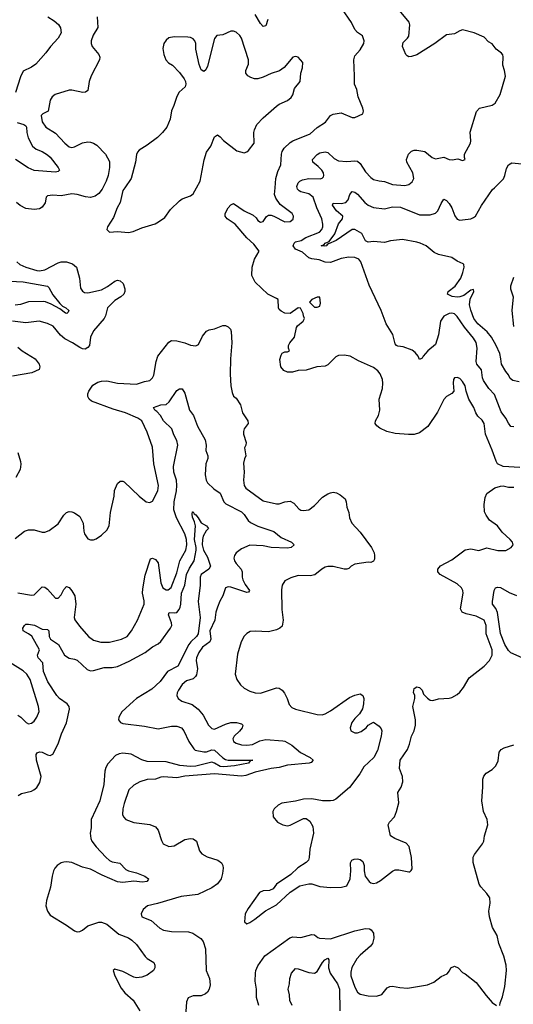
# Model space of a CAD drawing. Header units: inches. Extents: x 1552611 to 1694776, y 811966 to 917215.
# Tile 389 of 549: x 1684203 to 1687866, y 843939 to 851248. Entities that reach past the tile are written whole.
import ezdxf

# ---------------------------------------------------------------- set-up
doc = ezdxf.new("R2010")
doc.units = ezdxf.units.IN
doc.header["$MEASUREMENT"] = 0
doc.layers.add('B6884', color=7, linetype='Continuous')
doc.layers.add('B6885', color=7, linetype='Continuous')

msp = doc.modelspace()

# ---------------------------------------------------------------- linework, layer by layer
at = {"layer": 'B6884', "color": 5}
for points, elevation in [([(1684821, 850000), (1684816, 849990), (1684790, 849957.8), (1684763.3, 849936.6), (1684730, 849927.5), (1684692.8, 849932.8), (1684630, 849950.8), (1684590, 849954.8), (1684510, 849940.5), (1684450, 849945.1), (1684410, 849941.2), (1684398.8, 849930), (1684391.9, 849888.1), (1684370, 849855.1), (1684350, 849844.2), (1684310, 849838.9), (1684250, 849847.1), (1684208, 849868), (1684180.7, 849890)], 960), ([(1684983.7, 850000), (1684970, 849979.5), (1684950.1, 849889.9), (1684926.7, 849850), (1684899.5, 849780.5), (1684854.8, 849710), (1684851, 849690), (1684870, 849671), (1684930, 849675.5), (1685010, 849668.5), (1685045.3, 849674.7), (1685110, 849703.8), (1685207.6, 849732.4), (1685233.8, 849746.2), (1685280.1, 849779.9), (1685322, 849838), (1685390, 849904), (1685410, 849917.3), (1685470, 849940.5), (1685490, 849954), (1685515.1, 850000)], 980), ([(1687915.6, 847924.4), (1687790.8, 847930.8), (1687749.8, 847949.8), (1687738, 847970), (1687710, 848053.2), (1687659.2, 848170), (1687650.5, 848250.5), (1687634.6, 848274.6), (1687603.8, 848303.8), (1687588.3, 848328.3), (1687573.1, 848370), (1687537.2, 848430), (1687516.9, 848490), (1687509.4, 848530), (1687490, 848562.7), (1687470, 848584.5), (1687450, 848592), (1687430, 848588.7), (1687422.5, 848577.5), (1687419.1, 848550), (1687424, 848490), (1687410, 848473.2), (1687370, 848449.5), (1687350, 848429.4), (1687304.4, 848335.6), (1687231.2, 848228.8), (1687170, 848180.5), (1687130, 848168.3), (1687087.7, 848167.7), (1686990, 848175.6), (1686928.7, 848190), (1686875.6, 848215.6), (1686852.9, 848232.9), (1686840.7, 848250), (1686843, 848270), (1686866, 848310), (1686876.2, 848350), (1686871.6, 848430), (1686895.4, 848510), (1686898.9, 848550), (1686896, 848576), (1686878.6, 848618.6), (1686861, 848641), (1686830, 848666), (1686716.4, 848716.4), (1686655.1, 848750), (1686610, 848757), (1686570, 848754.4), (1686550, 848745.3), (1686490, 848686), (1686470, 848676.2), (1686408.8, 848671.2), (1686330, 848646), (1686270, 848643.7), (1686228.6, 848631.4), (1686190, 848631.2), (1686162.7, 848642.7), (1686141.1, 848670), (1686134.8, 848725.2), (1686143.2, 848756.8), (1686150, 848772), (1686170, 848782), (1686190, 848782), (1686206, 848790), (1686198, 848810), (1686198, 848830), (1686208, 848850), (1686242, 848890), (1686258, 848962), (1686265.2, 848974.8), (1686308, 849010), (1686318, 849030), (1686308.4, 849048.4), (1686307.3, 849067.3), (1686287.3, 849107.3), (1686270, 849108), (1686210, 849068), (1686170, 849068.7), (1686143.2, 849083.2), (1686130, 849095.3), (1686122.7, 849110), (1686121.2, 849170), (1686110, 849179.3), (1686045.2, 849210), (1685950, 849299.3), (1685926.6, 849350), (1685928.3, 849410), (1685946.6, 849470), (1685980.9, 849530), (1685941.5, 849581.5), (1685890, 849629.6), (1685802, 849730), (1685744.1, 849770), (1685729, 849790), (1685729, 849810), (1685750, 849850.2), (1685770, 849872.7), (1685790, 849882.7), (1685869.6, 849829.6), (1685937, 849797), (1685957.8, 849777.8), (1685970, 849758), (1685990, 849744.4), (1686009.5, 849750.5), (1686034.3, 849785.7), (1686050, 849795.8), (1686070, 849796.5), (1686090, 849789.1), (1686170, 849747.3), (1686209.7, 849750.3), (1686232.4, 849767.6), (1686235.6, 849790), (1686225.6, 849810), (1686137, 849877), (1686103.1, 849923.1), (1686094.6, 849950), (1686098.5, 850000)], 960), ([(1687870, 848226.6), (1687849, 848229), (1687830, 848253), (1687810.5, 848290.5), (1687775.7, 848335.7), (1687725.6, 848465.6), (1687685.5, 848510), (1687645.6, 848570), (1687637.9, 848590), (1687629.3, 848649.3), (1687596.1, 848690), (1687590.7, 848710), (1687597.6, 848810), (1687590.8, 848850.8), (1687570, 848883.5), (1687504.3, 848964.3), (1687450, 849043.8), (1687430, 849063.1), (1687410, 849068.9), (1687390, 849067.6), (1687350, 849046.9), (1687327, 849010), (1687310, 848909.4), (1687290, 848835.8), (1687232.8, 848790), (1687196.3, 848750), (1687190, 848735.3), (1687170, 848726), (1687160.9, 848750), (1687137.7, 848777.7), (1687114.8, 848794.8), (1687050, 848818.7), (1687010, 848825.4), (1686999.3, 848830), (1686990, 848841.2), (1686972, 848910), (1686922.2, 848990), (1686884.6, 849090), (1686796.4, 849276.4), (1686735, 849450), (1686721.1, 849470), (1686690, 849483.2), (1686644.7, 849484.7), (1686590, 849476), (1686510, 849446.2), (1686470, 849446.7), (1686426.2, 849466.2), (1686370, 849473.6), (1686350, 849480.6), (1686301, 849521), (1686250, 849544.3), (1686233.1, 849570), (1686241.3, 849590), (1686250, 849598), (1686290.9, 849609.1), (1686327.8, 849632.2), (1686428.6, 849670), (1686445, 849690), (1686452, 849710), (1686453.7, 849730), (1686445.7, 849770), (1686407.2, 849850), (1686381, 849930), (1686350, 849955.4), (1686289.8, 849969.8), (1686276.8, 849976.8), (1686264, 849990), (1686262.2, 850000)], 940), ([(1687910, 848558.4), (1687862.7, 848570), (1687844, 848584), (1687830.9, 848610.9), (1687810, 848635.1), (1687778, 848690), (1687774.7, 848730), (1687765.1, 848770), (1687739.3, 848830), (1687704.3, 848890), (1687671.7, 848931.7), (1687603.7, 848990), (1687574.5, 849030), (1687550, 849091.6), (1687541.1, 849130), (1687545.9, 849174.1), (1687573.3, 849230), (1687570, 849244), (1687550, 849239.8), (1687498.4, 849201.6), (1687470, 849191.1), (1687448.9, 849188.9), (1687413.2, 849193.2), (1687378.7, 849210), (1687383, 849230), (1687435.5, 849270), (1687475.7, 849330), (1687492.9, 849370), (1687500.7, 849410), (1687499.3, 849430), (1687494.5, 849434.5), (1687450, 849455.1), (1687410, 849483.7), (1687310, 849503.7), (1687280.1, 849520.1), (1687218.9, 849570), (1687176.2, 849590), (1687150, 849596.9), (1687044.4, 849615.6), (1686954, 849606), (1686910, 849594.9), (1686830, 849600.2), (1686790, 849596.4), (1686770, 849605.6), (1686741.4, 849661.5), (1686690, 849689.8), (1686670, 849689.8), (1686551.1, 849608.9), (1686495.8, 849584.2), (1686483.7, 849576.3), (1686482.4, 849570), (1686465.7, 849565.7), (1686439.5, 849570), (1686462, 849578), (1686469.8, 849590), (1686499.2, 849600.8), (1686541.6, 849658.4), (1686568.1, 849731.9), (1686598.4, 849770), (1686600.4, 849790), (1686555.3, 849830), (1686524, 849870), (1686530, 849886.8), (1686590, 849882.3), (1686622.4, 849890), (1686640.4, 849910), (1686652.6, 849950), (1686670, 849971.7), (1686690, 849966.5), (1686710, 849953.4), (1686765.2, 849890), (1686790, 849870.2), (1686830, 849852.9), (1686910, 849843.6), (1686970, 849857.8), (1687030, 849855.6), (1687170, 849799.8), (1687250, 849798.5), (1687289.2, 849810.8), (1687305.5, 849830), (1687330, 849883.8), (1687350, 849915.5), (1687370, 849904.9), (1687390, 849883.7), (1687410.6, 849850.6), (1687431.5, 849791.5), (1687450, 849767), (1687470, 849759.6), (1687490, 849761), (1687550, 849770.5), (1687570, 849778.5), (1687585.2, 849790), (1687630.7, 849869.3), (1687712.9, 849987.1), (1687726.1, 850000)], 920), ([(1684182.6, 849450), (1684203.7, 849430), (1684248.4, 849410), (1684330, 849385.4), (1684350, 849383.3), (1684390.2, 849390.2), (1684490, 849443.5), (1684510, 849450.1), (1684550.8, 849450.8), (1684594.6, 849434.6), (1684625.3, 849410), (1684647.4, 849330), (1684654.6, 849254.6), (1684670, 849233), (1684683.9, 849223.9), (1684710, 849219.6), (1684810, 849242.6), (1684853.9, 849266.1), (1684910, 849308), (1684930, 849314.9), (1684950, 849310.4), (1684970.4, 849290), (1684983.1, 849250), (1684983.6, 849230), (1684977.4, 849210), (1684954.4, 849190), (1684910, 849162.3), (1684856, 849110), (1684839.6, 849050), (1684829.1, 849030), (1684750, 848937.6), (1684729.3, 848890), (1684720.8, 848830), (1684710, 848813.3), (1684690, 848802.6), (1684670, 848804.8), (1684650, 848814.8), (1684595.1, 848850), (1684539, 848879), (1684507.2, 848907.2), (1684452.1, 848972.1), (1684410, 848992.9), (1684348.9, 849011.1), (1684250, 848997.4), (1684150, 849009)], 960), ([(1684130, 849306.4), (1684230, 849301.4), (1684410.2, 849270.2), (1684420.7, 849260.7), (1684450, 849205.8), (1684500.7, 849140.7), (1684520.1, 849120.1), (1684544.9, 849110), (1684568.2, 849090), (1684564.1, 849075.9), (1684552.7, 849067.3), (1684542.9, 849070), (1684500.7, 849100.7), (1684435.8, 849135.8), (1684393.8, 849153.8), (1684376.7, 849156.7), (1684270, 849153), (1684210, 849133.9), (1684170, 849127.9)], 940), ([(1687866.8, 849333.2), (1687845, 849270), (1687845.1, 849250), (1687864.5, 849190), (1687856.1, 849090), (1687868, 848970)], 920), ([(1684170, 847396.3), (1684239, 847450), (1684270, 847462), (1684310, 847460.5), (1684370, 847443.8), (1684390, 847443.8), (1684423.3, 847456.7), (1684490, 847505.5), (1684531.8, 847570), (1684550, 847590.6), (1684570, 847596.3), (1684590, 847594), (1684610, 847587.7), (1684650, 847560.7), (1684674.9, 847510), (1684678.4, 847450), (1684684.4, 847430), (1684710, 847394.8), (1684730, 847386), (1684750, 847386.8), (1684770, 847394), (1684810, 847420.5), (1684850, 847457.3), (1684867, 847490), (1684876.2, 847590), (1684904.5, 847710), (1684907.2, 847752.8), (1684930, 847804.7), (1684950, 847821), (1684970, 847822.8), (1684977.5, 847817.5), (1685090.8, 847710), (1685142.8, 847670), (1685170, 847663.8), (1685190, 847674), (1685227.4, 847750), (1685233.5, 847790), (1685199.9, 847950), (1685190, 848075.1), (1685150, 848185.6), (1685110, 848269.6), (1685080.7, 848290), (1684989.3, 848330), (1684896.9, 848356.9), (1684736.4, 848416.4), (1684718, 848430), (1684709.2, 848450), (1684709.4, 848470), (1684716.3, 848490), (1684745.8, 848534.2), (1684782.9, 848557.1), (1684810, 848564.7), (1684850, 848565.8), (1684930, 848550.2), (1685070, 848543.2), (1685130, 848562.7), (1685169.8, 848570.2), (1685190, 848588.2), (1685199.7, 848610), (1685215, 848710), (1685227.4, 848750), (1685310, 848854.8), (1685330, 848866.8), (1685370, 848863), (1685428.3, 848848.3), (1685470, 848830.8), (1685510, 848826.8), (1685530, 848836), (1685560.4, 848899.6), (1685590, 848936.3), (1685610, 848945.5), (1685650, 848953), (1685710, 848978.4), (1685730, 848978), (1685750, 848967.7), (1685767.7, 848950), (1685772.7, 848932.7), (1685778.4, 848850), (1685768, 848730), (1685764.7, 848615.3), (1685770.3, 848530.3), (1685781.1, 848481.1), (1685790, 848452), (1685810, 848438), (1685842.8, 848390), (1685857.3, 848330), (1685896.3, 848270), (1685898.8, 848250), (1685868.2, 848211.8), (1685863, 848190), (1685864, 848170), (1685882.8, 848110), (1685881, 848090), (1685871.3, 848070), (1685882, 848010), (1685870.8, 847989.2), (1685864.5, 847955.5), (1685868.4, 847890), (1685863.7, 847830), (1685868.7, 847790), (1685882.4, 847770), (1686010, 847677.1), (1686110, 847653), (1686130, 847653), (1686170, 847668.5), (1686210, 847673), (1686238.7, 847658.7), (1686275.9, 847615.9), (1686290, 847607.7), (1686310, 847604.9), (1686350, 847610.5), (1686390, 847642.4), (1686450, 847703.8), (1686490, 847728.2), (1686510, 847734.9), (1686530, 847739.3), (1686555.3, 847735.3), (1686581.3, 847721.3), (1686618.8, 847690), (1686626.8, 847670), (1686630.8, 847630), (1686646, 847590), (1686650.7, 847550.7), (1686666.8, 847510), (1686730, 847444), (1686813.4, 847330), (1686833.4, 847290), (1686837.3, 847270), (1686836.3, 847243.7), (1686830, 847228), (1686810, 847219), (1686790, 847221.2), (1686690, 847205.2), (1686662, 847190), (1686645.4, 847174.6), (1686630, 847169), (1686610, 847169), (1686530, 847189.3), (1686490, 847189.2), (1686470, 847184), (1686444.7, 847170), (1686393, 847127), (1686359.4, 847120.6), (1686270, 847123), (1686216.1, 847103.9), (1686170, 847081.2), (1686150.4, 847049.6), (1686145.3, 847014.7), (1686149.2, 846870), (1686158.3, 846790), (1686150, 846745.2), (1686134.8, 846730), (1686110, 846718.7), (1686050, 846704.5), (1685950, 846709.7), (1685913.7, 846706.3), (1685890, 846692), (1685870, 846672.3), (1685846, 846630), (1685820.8, 846539.2), (1685801.3, 846390), (1685814.4, 846350), (1685843, 846310), (1685870, 846286), (1685910, 846262.4), (1685950, 846250.4), (1685990, 846248.8), (1686107.9, 846287.9), (1686130, 846286), (1686150, 846270.6), (1686167.3, 846247.3), (1686188.4, 846210), (1686204.2, 846164.2), (1686222.3, 846142.3), (1686250, 846130.4), (1686410, 846090.4), (1686448.2, 846088.2), (1686470, 846094.9), (1686510, 846118.4), (1686650, 846217.3), (1686690, 846234.8), (1686730, 846244.7), (1686750, 846232), (1686756, 846210), (1686754.8, 846170), (1686747.5, 846132.5), (1686725.2, 846094.8), (1686690, 846060.9), (1686667, 846030), (1686655.5, 845990), (1686660.7, 845970), (1686690, 845953.4), (1686710, 845953.4), (1686736.9, 845963.1), (1686775.3, 845990), (1686790, 846012), (1686830, 846034), (1686870, 846004.7), (1686884.9, 845984.9), (1686890.6, 845970), (1686886, 845930), (1686858, 845822), (1686830.4, 845770), (1686757.5, 845702.5), (1686727.2, 845650), (1686650, 845549.4), (1686550, 845462), (1686530, 845451.8), (1686510, 845449.6), (1686450, 845449.5), (1686370, 845464.5), (1686310, 845460.9), (1686250, 845446.6), (1686147.4, 845432.6), (1686121.7, 845418.3), (1686090.7, 845390), (1686082, 845370), (1686084.9, 845330), (1686117.3, 845290), (1686156, 845270), (1686190, 845264.6), (1686211, 845269), (1686310, 845317.3), (1686330, 845317.3), (1686357.5, 845297.5), (1686378.4, 845258.4), (1686383.8, 845210), (1686357.1, 845090), (1686350.4, 845029.6), (1686345.5, 845010), (1686330, 844992.3), (1686266.9, 844953.1), (1686216.5, 844903.5), (1686110, 844829.4), (1686083.6, 844796.4), (1686056.7, 844783.3), (1686010, 844781.6), (1685983, 844770), (1685897.6, 844650), (1685877, 844610), (1685871, 844550), (1685890, 844537.3), (1685910, 844546), (1685949.4, 844570), (1686028.5, 844631.5), (1686110, 844677.1), (1686209.7, 844770.3), (1686282, 844818), (1686350, 844833), (1686370, 844833.4), (1686430, 844813.7), (1686510, 844805.3), (1686592.3, 844807.7), (1686630, 844818), (1686654.5, 844870), (1686660.9, 844930), (1686657.2, 844990), (1686669, 845010), (1686684.1, 845015.9), (1686710, 845018.8), (1686730, 845014.8), (1686750, 844998), (1686760.7, 844970), (1686759.3, 844930), (1686766.7, 844890), (1686797.6, 844850), (1686810, 844840.9), (1686830, 844835.5), (1686850, 844840.2), (1686881.1, 844858.9), (1686970, 844926.7), (1686990, 844937.1), (1687018, 844938), (1687090, 844922), (1687098, 844922), (1687108.7, 844931.3), (1687115.3, 844944.7), (1687111.6, 845028.4), (1687094, 845110), (1687070, 845135.6), (1686988, 845170), (1686955.3, 845190), (1686938.4, 845270), (1686947, 845290), (1686984.2, 845330), (1687000.5, 845370), (1687015.6, 845435.6), (1687009.4, 845510), (1687035.1, 845550), (1687047, 845590), (1687042.9, 845630), (1687021.6, 845690), (1687026, 845750), (1687082, 845830), (1687096.2, 845870), (1687109.6, 845930), (1687130.9, 845969.1), (1687139.7, 846010), (1687140.4, 846050), (1687120.5, 846150), (1687135.1, 846210), (1687136, 846230), (1687126.6, 846253.4), (1687130, 846282), (1687150, 846296), (1687170, 846290.8), (1687190.4, 846270), (1687200.7, 846240.7), (1687230, 846210.5), (1687250, 846197.1), (1687270, 846193), (1687310, 846205.5), (1687390, 846210.6), (1687410, 846216.3), (1687450, 846238), (1687470, 846257.1), (1687496.3, 846290), (1687538.8, 846361.2), (1687650.9, 846449.1), (1687689.8, 846490.2), (1687709.8, 846530.2), (1687709.8, 846570), (1687666, 846690), (1687665.1, 846750), (1687650, 846789.3), (1687590, 846820.4), (1687517.4, 846837.4), (1687486, 846850), (1687473.8, 846873.8), (1687494.5, 846990), (1687492.1, 847010), (1687482, 847030), (1687450, 847059.1), (1687323.7, 847130), (1687305.6, 847150), (1687306, 847170), (1687325.6, 847194.4), (1687410, 847239), (1687510, 847311.5), (1687550, 847320.9), (1687610, 847307.2), (1687670, 847326.7), (1687752.1, 847307.9), (1687810, 847306.8), (1687849.3, 847330.7), (1687864, 847350), (1687859.3, 847370), (1687843.7, 847390), (1687784.7, 847444.8), (1687750, 847489.4), (1687690, 847533.2), (1687663.7, 847570), (1687653.6, 847593.6), (1687649.6, 847650), (1687658.3, 847701.7), (1687670, 847730.5), (1687730, 847772.2), (1687770, 847784.4), (1687790, 847786.4), (1687830, 847776.5), (1687850, 847776.5), (1687870, 847778.7)], 960), ([(1684190, 848817.1), (1684223, 848790), (1684318, 848730), (1684348, 848690), (1684353, 848670), (1684346.8, 848650), (1684294.7, 848625.3), (1684150, 848601.5)], 960), ([(1684190, 846992.7), (1684290, 846975.3), (1684310, 846978.4), (1684370, 847038), (1684390, 847034.9), (1684410, 847021.6), (1684470, 846953), (1684490, 846954.9), (1684510, 846978), (1684530, 847019.1), (1684550, 847039.3), (1684570, 847032.4), (1684590, 847008.7), (1684612, 846970), (1684619.3, 846910), (1684606.5, 846810), (1684613.3, 846793.3), (1684646.4, 846746.4), (1684714.9, 846670), (1684750, 846642), (1684806.4, 846626.4), (1684870, 846626.4), (1684959.3, 846650), (1685000.5, 846670), (1685033, 846710), (1685077.6, 846790), (1685126, 846910), (1685126.6, 846933.4), (1685114.5, 846990), (1685116.4, 847023.6), (1685134.7, 847125.3), (1685174.5, 847245.5), (1685190, 847250.3), (1685210, 847241.3), (1685230, 847216.3), (1685250, 847066.8), (1685265, 847030), (1685290, 847014.7), (1685305.1, 847014.9), (1685328.3, 847031.7), (1685370, 847142), (1685392.7, 847230), (1685435.3, 847310), (1685443.2, 847350), (1685440.1, 847390), (1685430, 847431.2), (1685367.7, 847550), (1685347, 847610), (1685348.5, 847670), (1685367, 847750), (1685370.5, 847790), (1685367.9, 847830), (1685347.4, 847890), (1685344.5, 847930), (1685377.2, 848090), (1685370, 848123.7), (1685346.3, 848166.3), (1685331.8, 848210), (1685271, 848270), (1685249.3, 848309.3), (1685220.3, 848340.3), (1685205.1, 848350), (1685197.2, 848370), (1685250, 848387.6), (1685290, 848392.4), (1685312.8, 848410), (1685370, 848494), (1685390, 848506.4), (1685410, 848507.7), (1685430, 848474.8), (1685462.4, 848350), (1685493.4, 848310), (1685521.6, 848230), (1685579.1, 848130), (1685586, 848090), (1685585.4, 848050), (1685598.5, 848010), (1685600.2, 847990), (1685584.6, 847950), (1685578.9, 847870), (1685586.9, 847830), (1685596.2, 847810), (1685644.4, 847764.4), (1685690, 847732), (1685719, 847670), (1685733.8, 847653.9), (1685850, 847594.2), (1685870, 847573.8), (1685898, 847530), (1685915.2, 847515.2), (1685970, 847487.5), (1686090, 847447.9), (1686144.8, 847404.8), (1686220.5, 847370), (1686240.7, 847350), (1686218.8, 847330), (1686190, 847323.9), (1686070, 847329.9), (1686010, 847342.5), (1685910, 847347.3), (1685850, 847321), (1685809, 847290), (1685797.6, 847270), (1685793.2, 847250), (1685797.5, 847230), (1685809.4, 847210), (1685847.7, 847170), (1685855.3, 847150), (1685854.4, 847110), (1685859, 847090), (1685876.3, 847056.3), (1685908.8, 847010), (1685900.9, 846999.1), (1685890, 846995.6), (1685770, 847035.3), (1685750, 847038.7), (1685730.4, 847029.6), (1685710.4, 846970), (1685688.2, 846931.8), (1685670, 846886.6), (1685659.8, 846850), (1685651.6, 846790), (1685614.4, 846710), (1685621, 846650), (1685615.5, 846630), (1685559.2, 846590), (1685532.1, 846550), (1685514.2, 846510), (1685512.2, 846490), (1685523.3, 846430), (1685516.3, 846383.7), (1685508.7, 846371.3), (1685490, 846355.8), (1685441.1, 846338.9), (1685410, 846313), (1685381.1, 846270), (1685372.4, 846250), (1685370.4, 846230), (1685380.5, 846210), (1685407.7, 846190), (1685483.2, 846163.2), (1685527.8, 846130), (1685564.5, 846084.5), (1685604.2, 846010), (1685630, 845985.2), (1685650, 845981), (1685730, 846018.9), (1685770, 846029.5), (1685811.5, 846031.5), (1685850, 846021.3), (1685860.3, 846010), (1685855.3, 845990), (1685834.8, 845965.2), (1685795.3, 845930), (1685784.2, 845910), (1685790.4, 845890.4), (1685810, 845878.4), (1685850, 845865.7), (1685890, 845863.2), (1685930, 845868.4), (1685985.9, 845894.1), (1686030, 845905.5), (1686155.7, 845895.7), (1686171.6, 845891.6), (1686222.9, 845862.9), (1686287.9, 845807.9), (1686359.3, 845770), (1686380.5, 845750), (1686365.5, 845734.5), (1686351.3, 845730), (1686190, 845712.8), (1686130, 845696.1), (1686069.7, 845689.7), (1685950, 845662.3), (1685882.3, 845637.7), (1685850, 845631.4), (1685650, 845649.2), (1685430, 845633.1), (1685370, 845618.8), (1685270, 845627.5), (1685250, 845625.6), (1685210, 845611.1), (1685150, 845608.7), (1685094.8, 845590), (1685050, 845565.1), (1685013, 845530), (1684977.6, 845430), (1684968.7, 845390), (1684967.4, 845347.4), (1684972.7, 845330), (1684990, 845310.5), (1685050, 845288.4), (1685170, 845272.7), (1685210, 845256.3), (1685232.1, 845232.1), (1685254.6, 845154.6), (1685267.3, 845130), (1685310, 845110.6), (1685350, 845114.9), (1685430, 845161.7), (1685470, 845170.3), (1685490, 845166.4), (1685514.9, 845150), (1685537.3, 845077.3), (1685554.6, 845054.6), (1685594.4, 845034.4), (1685674, 845010), (1685700.5, 844990), (1685710.6, 844970), (1685713.4, 844950), (1685708.4, 844910), (1685697.6, 844870), (1685670, 844832), (1685630, 844804.5), (1685525.7, 844754.3), (1685402, 844738), (1685226.3, 844686.3), (1685152, 844670), (1685118.5, 844641.5), (1685104, 844610), (1685110, 844587.7), (1685179.9, 844559.9), (1685244.5, 844504.5), (1685270, 844488.8), (1685330, 844479.6), (1685456.9, 844476.9), (1685487.4, 844467.4), (1685547.7, 844427.7), (1685564.6, 844404.6), (1685581.7, 844350), (1685586, 844190), (1685612.9, 844130), (1685616.5, 844083.5), (1685608.4, 844050), (1685597.1, 844030), (1685582.9, 844017.1), (1685550, 844002.9), (1685490, 844000.9), (1685453.2, 843986.8), (1685442.4, 843957.6), (1685433.7, 843850)], 940), ([(1684190, 848036), (1684209.1, 847969.1), (1684212.7, 847947.3), (1684206.7, 847910), (1684173.7, 847850)], 960), ([(1684191.8, 845488.2), (1684215.8, 845504.2), (1684290, 845520.6), (1684309.6, 845530), (1684330.6, 845549.4), (1684354.1, 845585.9), (1684363.5, 845630), (1684329.2, 845750), (1684326.6, 845793.4), (1684334.1, 845805.9), (1684350, 845813.4), (1684370, 845810.2), (1684410, 845790.2), (1684430, 845785.5), (1684450, 845796.5), (1684490, 845871.7), (1684514.4, 845945.6), (1684550, 846027.2), (1684573.6, 846130), (1684570.6, 846150), (1684555.3, 846170), (1684498.3, 846210), (1684478, 846230), (1684412.1, 846332.1), (1684381.2, 846410), (1684374.4, 846474.4), (1684340.4, 846510), (1684336, 846530), (1684350.6, 846570), (1684292.4, 846672.4), (1684270, 846689.2), (1684228.8, 846710), (1684225.8, 846730), (1684238, 846750), (1684250, 846759.7), (1684270, 846761.8), (1684314.4, 846754.4), (1684370, 846723.9), (1684410, 846720.3), (1684419, 846710), (1684422.7, 846670), (1684431.2, 846650), (1684490.2, 846610), (1684536.5, 846530), (1684570, 846507.2), (1684610, 846501.2), (1684630, 846492.6), (1684705.3, 846425.3), (1684730, 846414.3), (1684750, 846415.9), (1684830, 846439.4), (1684890, 846439), (1684930, 846445.5), (1685014.8, 846485.2), (1685134.8, 846550), (1685188.2, 846591.8), (1685230, 846614.5), (1685250, 846631.9), (1685322.4, 846730), (1685331.4, 846750), (1685329.9, 846769.9), (1685307.9, 846830), (1685311.5, 846848.5), (1685350, 846843.9), (1685370, 846848.4), (1685387.5, 846870), (1685393.8, 846886.2), (1685399.7, 846910), (1685405.2, 846990), (1685427.7, 847050), (1685441.9, 847130), (1685463.1, 847176.9), (1685497.4, 847230), (1685512.2, 847310), (1685512.5, 847330), (1685500.3, 847390), (1685508.8, 847490), (1685501.2, 847521.2), (1685485.1, 847554.9), (1685482.7, 847577.3), (1685486.6, 847593.4), (1685490, 847594), (1685498.6, 847578.5), (1685510, 847571.7), (1685527.6, 847550), (1685550, 847512.2), (1685590.8, 847490), (1685603.8, 847470), (1685587.4, 847452.6), (1685566.1, 847413.9), (1685559.4, 847390), (1685558.1, 847350), (1685567.2, 847310), (1685598, 847258), (1685619.7, 847190), (1685608, 847170), (1685551, 847130), (1685543.6, 847110), (1685541.8, 847050), (1685526.7, 846930), (1685542.2, 846810), (1685527.9, 846690), (1685515.3, 846670), (1685472.3, 846630), (1685457.9, 846610), (1685375.9, 846450), (1685300.6, 846410), (1685245.8, 846334.2), (1685182.9, 846277.1), (1685071, 846210), (1685047.4, 846190), (1684961.4, 846110), (1684939.7, 846070), (1684937, 846050), (1684950.3, 846030.3), (1684970, 846024.4), (1685130, 846004.7), (1685230, 845984.9), (1685330, 846004.3), (1685370, 846004.5), (1685403.1, 845990), (1685422.3, 845970), (1685459.5, 845890), (1685495, 845835), (1685505.9, 845825.9), (1685570, 845812.6), (1685590, 845812.6), (1685630, 845827.3), (1685650, 845825.1), (1685710, 845767.8), (1685730, 845756.1), (1685750, 845752.1), (1685933.7, 845750), (1685914.1, 845745.9), (1685900.5, 845730), (1685797.1, 845710), (1685718.2, 845701.8), (1685690, 845705.2), (1685650, 845729.3), (1685630, 845735.3), (1685510, 845706.2), (1685470, 845703.5), (1685391.5, 845711.5), (1685290, 845738.6), (1685150, 845741.8), (1685110, 845754.5), (1685030, 845794.5), (1684970, 845804.1), (1684941, 845799), (1684914.8, 845785.2), (1684857, 845723), (1684842.5, 845697.5), (1684834, 845670), (1684828.3, 845570), (1684799.3, 845450), (1684732.7, 845310), (1684735, 845250), (1684727.4, 845210), (1684731.9, 845170), (1684739.7, 845150), (1684770, 845108.9), (1684841.6, 845030), (1684870, 845006.4), (1684890, 844996.3), (1684947.6, 844987.6), (1684990, 844939.7), (1685010, 844929.5), (1685070, 844915), (1685133, 844890), (1685158.4, 844870), (1685156, 844864), (1685147.3, 844850), (1685114.8, 844845.2), (1685050, 844852.1), (1684970, 844844.1), (1684930, 844848), (1684816.3, 844896.3), (1684730, 844941.1), (1684670, 844957.9), (1684590, 844992.1), (1684550, 844997.2), (1684530, 844994.4), (1684510, 844988), (1684481.7, 844970), (1684464.7, 844950), (1684455.1, 844930), (1684443.7, 844890), (1684432.6, 844807.4), (1684401.7, 844710), (1684398, 844670), (1684408.7, 844630), (1684430, 844599.5), (1684550, 844525.5), (1684610, 844483.2), (1684630, 844477.8), (1684650, 844479.8), (1684670.4, 844489.6), (1684710, 844520.1), (1684790, 844548.8), (1684810, 844548.9), (1684850, 844534.7), (1684939.6, 844459.6), (1685010, 844431.3), (1685036.1, 844416.1), (1685070, 844382.3), (1685134.4, 844294.4), (1685150, 844279.5), (1685199.1, 844250), (1685206.7, 844230), (1685207.2, 844210), (1685196.5, 844190), (1685150, 844156), (1685110, 844139.2), (1685070, 844136.1), (1685050, 844140.6), (1684970, 844181.8), (1684910, 844199.3), (1684896, 844190), (1684908.4, 844150), (1684957.5, 844057.5), (1684984.3, 844024.3), (1685046.4, 843970), (1685095.8, 843890)], 920), ([(1687931.4, 846511.4), (1687847.9, 846547.9), (1687830, 846565.5), (1687802.4, 846610), (1687771.3, 846691.3), (1687747.8, 846847.8), (1687735.8, 846875.8), (1687712.7, 846910), (1687710.8, 846930), (1687723.1, 847010), (1687733.2, 847030), (1687750, 847036.5), (1687770, 847033.1), (1687836.4, 846996.4), (1687890, 846974.3)], 940), ([(1684190, 846084), (1684211, 846070), (1684252, 846030), (1684270, 846021), (1684290, 846024.7), (1684310, 846041), (1684330, 846071), (1684347, 846113), (1684342.4, 846150), (1684282.2, 846350), (1684255.3, 846390), (1684230, 846413.2), (1684110, 846488.2)], 940), ([(1687766, 843930), (1687768, 843950), (1687785.6, 843994.4), (1687803.7, 844070), (1687815.4, 844190), (1687812.6, 844230), (1687795.6, 844295.6), (1687758.9, 844390), (1687747.3, 844450), (1687711.8, 844510), (1687688.7, 844588.7), (1687684.2, 844630), (1687694.5, 844690), (1687690.9, 844730), (1687670, 844762), (1687625.1, 844810), (1687613.3, 844830), (1687569.5, 844990.5), (1687569.3, 845030), (1687577.2, 845050), (1687637.6, 845130), (1687646.3, 845150), (1687652, 845190), (1687677, 845270), (1687672.3, 845310), (1687645.6, 845370), (1687631.6, 845450), (1687640.7, 845550), (1687640.5, 845610), (1687646.9, 845633.1), (1687664.4, 845655.6), (1687710, 845682.8), (1687737.2, 845710), (1687754.2, 845745.8), (1687760.9, 845810), (1687777.2, 845830), (1687798, 845842), (1687870, 845864.2)], 940), ([(1685978, 843930), (1685961.7, 843990), (1685960.4, 844050), (1685951.6, 844110), (1685952.3, 844170), (1685955.7, 844190), (1685970, 844223.7), (1686021.7, 844298.3), (1686207, 844433), (1686230, 844439.8), (1686290, 844434.7), (1686370, 844456.5), (1686390, 844454), (1686414.6, 844434.6), (1686428.9, 844428.9), (1686510, 844425.2), (1686690, 844485.2), (1686770, 844502.4), (1686798, 844498), (1686812, 844492), (1686828.1, 844468.1), (1686830.4, 844430), (1686820.5, 844390), (1686805.5, 844370), (1686730, 844304.2), (1686704.7, 844275.3), (1686669.1, 844210.9), (1686661.5, 844178.5), (1686661.5, 844150), (1686690, 844066.4), (1686710, 844028.9), (1686730, 844013.4), (1686790, 844002.4), (1686850, 843999.3), (1686889.6, 844010.4), (1686930, 844061), (1686950, 844070.7), (1686970, 844074), (1687023.1, 844063.1), (1687081.2, 844058.8), (1687230, 844083.8), (1687276.1, 844103.9), (1687330, 844144.9), (1687374.5, 844165.5), (1687392.1, 844187.9), (1687402, 844210), (1687430, 844222.8), (1687458, 844210), (1687490, 844176), (1687510, 844166), (1687590, 844100.7), (1687664.2, 844004.2), (1687710, 843951.3), (1687742, 843930)], 940), ([(1686226, 843930), (1686208.1, 843968.1), (1686204.9, 844010), (1686195.8, 844050), (1686205.4, 844090), (1686206.9, 844130), (1686221.3, 844170), (1686250, 844203.8), (1686270, 844203.1), (1686350, 844175.8), (1686390, 844170.2), (1686410, 844182.3), (1686450, 844248.8), (1686467.6, 844270), (1686490, 844281.6), (1686497.4, 844270), (1686495.9, 844210), (1686506.2, 844170), (1686562.8, 844090), (1686576.9, 844050), (1686578.9, 843890)], 920)]:
    msp.add_lwpolyline(points, dxfattribs=dict(at, elevation=elevation))
at = {"layer": 'B6884', "color": 5, "elevation": 960}
msp.add_lwpolyline([(1686410, 849188.7), (1686372, 849170), (1686354, 849150), (1686390, 849114), (1686410, 849114), (1686430, 849122), (1686436, 849144), (1686430, 849188)], close=True, dxfattribs=at)
at = {"layer": 'B6885', "color": 5}
for points, elevation in [([(1686045.5, 851250), (1686030, 851202), (1686010, 851196.3), (1685990, 851219.1), (1685950, 851286)], 960), ([(1686098.5, 850000), (1686103.9, 850070), (1686118.7, 850121.3), (1686141.2, 850170), (1686145.7, 850250), (1686151.2, 850268.8), (1686166.5, 850293.5), (1686210, 850336.5), (1686230, 850348.9), (1686358.8, 850401.2), (1686411.4, 850448.6), (1686472.2, 850487.8), (1686510, 850535.5), (1686530, 850546.4), (1686590, 850555.8), (1686670, 850522), (1686690, 850520.7), (1686748.7, 850550), (1686754, 850570), (1686749, 850590), (1686714, 850674), (1686704.2, 850730), (1686686.6, 850770), (1686688.4, 850830), (1686682.2, 850950), (1686690, 850980.5), (1686730, 851024.4), (1686756.3, 851070), (1686760.7, 851090), (1686746.8, 851126.8), (1686710, 851153.2), (1686690, 851174), (1686666.2, 851226.2), (1686593.6, 851330)], 960), ([(1686262.2, 850000), (1686260.4, 850010), (1686270, 850036.4), (1686282.4, 850050), (1686301.1, 850058.9), (1686350, 850068.4), (1686432.8, 850067.2), (1686448.6, 850071.4), (1686457.8, 850082.2), (1686461, 850090), (1686457.1, 850110), (1686445.8, 850130), (1686418.6, 850158.6), (1686378.7, 850190), (1686376.3, 850210), (1686410, 850247.4), (1686430, 850259.6), (1686470, 850267.7), (1686490, 850262.3), (1686536.7, 850216.7), (1686570, 850199.8), (1686630, 850195.5), (1686690, 850200.9), (1686710, 850198.6), (1686730, 850181.1), (1686770, 850118.9), (1686810, 850075.3), (1686830, 850062.3), (1686870, 850051.8), (1686910, 850047.7), (1686970, 850025.2), (1687062, 850018), (1687090, 850024), (1687116.3, 850043.7), (1687128.4, 850070), (1687121.5, 850110), (1687076.3, 850190), (1687073.3, 850210), (1687088, 850250), (1687110, 850271.6), (1687130, 850279), (1687150, 850279), (1687210, 850270.2), (1687263.8, 850223.8), (1687290, 850214.4), (1687350, 850226.5), (1687390, 850210.4), (1687411.4, 850208.6), (1687455.2, 850215.2), (1687490, 850202.8), (1687508, 850210), (1687504, 850224), (1687505.2, 850250), (1687548.2, 850331.8), (1687551.3, 850348.7), (1687546.2, 850413.8), (1687592.9, 850567.1), (1687616, 850590), (1687710, 850613.4), (1687730.7, 850629.3), (1687767.9, 850692), (1687809.5, 850829.5), (1687802, 850870), (1687787.3, 850910), (1687791.6, 850971.6), (1687787.3, 850987.3), (1687778.3, 850998.3), (1687738, 851030), (1687709.5, 851069.5), (1687682.6, 851082.6), (1687650, 851118.9), (1687576, 851150), (1687490, 851172.8), (1687470, 851166), (1687430, 851142.3), (1687370, 851136), (1687285, 851070), (1687150, 850986.5), (1687110, 850973.5), (1687090, 850973.3), (1687079.7, 850979.7), (1687069.6, 850990), (1687044.5, 851050), (1687045.6, 851065.6), (1687050, 851077.3), (1687082, 851110), (1687090, 851126), (1687098.9, 851210), (1687092.6, 851230), (1687010.4, 851330.4)], 940), ([(1684413.4, 851270), (1684459.8, 851239.8), (1684491.6, 851211.6), (1684507.2, 851187.2), (1684511.1, 851150), (1684488.9, 851110), (1684431.8, 851050), (1684398.3, 851001.7), (1684322, 850918), (1684290, 850894.8), (1684230, 850866.6), (1684210, 850823.7), (1684173, 850707)], 940), ([(1684778.3, 851270), (1684783.8, 851190), (1684747.9, 851132.1), (1684733.6, 851090), (1684733.7, 851070), (1684742, 851050), (1684791, 850990), (1684798.9, 850970), (1684796.5, 850950), (1684733, 850830), (1684720.1, 850790), (1684710, 850722.4), (1684690.6, 850710), (1684671.6, 850708.4), (1684590, 850724.5), (1684570, 850723.6), (1684467.8, 850692.2), (1684445.5, 850674.5), (1684430.1, 850650), (1684415.5, 850570), (1684376.3, 850550), (1684363.9, 850536.1), (1684370, 850490.7), (1684396.5, 850450), (1684470, 850404.4), (1684537.8, 850330), (1684570, 850305.2), (1684590, 850300.2), (1684610, 850305.2), (1684670, 850334.2), (1684710, 850340.2), (1684730, 850338.2), (1684751.8, 850331.8), (1684776.7, 850316.7), (1684840.7, 850250), (1684870, 850196.3), (1684870.2, 850150), (1684858.9, 850090), (1684845.8, 850050), (1684821, 850000)], 960), ([(1685515.1, 850000), (1685542.4, 850050), (1685573.1, 850206.9), (1685590, 850264.7), (1685620.7, 850310), (1685650, 850378), (1685670, 850392), (1685690, 850378), (1685714.8, 850350), (1685814.7, 850274.7), (1685870, 850259.1), (1685890, 850267.3), (1685902, 850278), (1685942.7, 850330), (1685941.6, 850410), (1685945.6, 850430), (1685963.6, 850470), (1686010, 850520.5), (1686110, 850606), (1686130, 850620.4), (1686190, 850648.5), (1686218.4, 850670), (1686229.6, 850690), (1686243.3, 850736.7), (1686285.2, 850790), (1686289, 850850), (1686302, 850890), (1686304, 850930), (1686270, 850968.7), (1686250, 850975.3), (1686230, 850968.7), (1686167.1, 850892.9), (1686132.1, 850867.9), (1686070, 850847.6), (1686010, 850820.7), (1685970, 850809.5), (1685946, 850810), (1685917.5, 850817.5), (1685895.3, 850830), (1685881.2, 850850), (1685882.7, 850870), (1685902, 850918), (1685902, 850950), (1685849.6, 851110), (1685836.9, 851130), (1685810, 851154), (1685790, 851162), (1685770, 851163.5), (1685710, 851135.6), (1685666.8, 851130), (1685650, 851108), (1685596.1, 850903.9), (1685583.5, 850876.5), (1685570, 850862), (1685550, 850875.3), (1685534.5, 850914.5), (1685509.5, 851030), (1685509.6, 851070), (1685503.6, 851090), (1685490, 851105.1), (1685470, 851115.6), (1685450, 851118.7), (1685350, 851121.6), (1685310, 851113.3), (1685290, 851097), (1685272.4, 851070), (1685266.7, 851033.3), (1685273.4, 850990), (1685287.2, 850950), (1685308.2, 850928.2), (1685337.3, 850910), (1685390, 850856), (1685424, 850810), (1685434, 850790), (1685437.3, 850770), (1685430.8, 850750), (1685386, 850710), (1685370, 850678), (1685348.1, 850611.9), (1685328.7, 850571.3), (1685319.3, 850510), (1685294.9, 850450), (1685263, 850410), (1685225.8, 850374.1), (1685150, 850317.2), (1685090, 850279), (1685076.8, 850263.2), (1685070, 850248), (1685061.6, 850190), (1685030.5, 850070), (1684983.7, 850000)], 980), ([(1684185.6, 850485.6), (1684233, 850470), (1684250, 850458.7), (1684254.7, 850450), (1684257.1, 850410), (1684265.8, 850370), (1684299.7, 850310), (1684325.7, 850285.7), (1684370.4, 850270), (1684410, 850245.8), (1684430, 850226.5), (1684489.1, 850150), (1684499, 850130), (1684490, 850119.7), (1684470, 850117), (1684310, 850129.5), (1684266.9, 850146.9), (1684171.2, 850211.2)], 940), ([(1687726.1, 850000), (1687793.9, 850066), (1687804, 850090), (1687816.2, 850143.8), (1687829.9, 850170.1), (1687855.9, 850184.1), (1687930, 850178.6)], 920)]:
    msp.add_lwpolyline(points, dxfattribs=dict(at, elevation=elevation))

doc.saveas('drawing.dxf')
